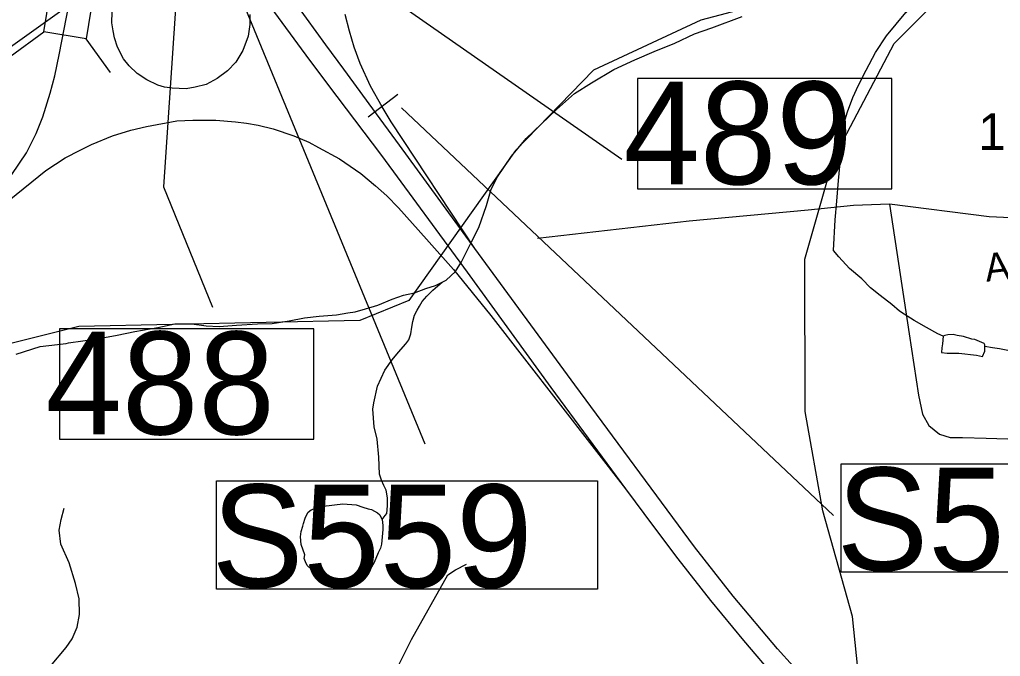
# Model space of a CAD drawing. Extents: x 2082433 to 2279600, y 546599 to 755198.
# Drawn here: x 2143032 to 2146372, y 594574 to 596743 of the extents above; entities that cross this region are included whole.
import ezdxf

# ---------------------------------------------------------------- set-up
doc = ezdxf.new("R2010")
doc.units = 0
for name, color, linetype in [('Exist Hydrographic Creek Single Shore', 7, 'Continuous'), ('Exist Hydrographic Misc Water Feature', 7, 'Continuous'), ('Exist Road Non-System Type 51', 7, 'Continuous'), ('Exist Road Primary Interstate Divided Center Attributed', 7, 'Continuous'), ('Exist Road Primary Interstate Ramp 1 Lane Attributed', 7, 'Continuous'), ('Exist Road Primary Interstate Structure Ovrhead Sign CELL', 7, 'Continuous'), ('Exist Road Primary Interstate Structure Ovrhead Sign Number Label', 7, 'Continuous'), ('Exist Road Primary Interstate Structure Standard Bridge CELL', 7, 'Continuous'), ('Exist Road Primary Interstate Structure Standard Bridge Number Label', 7, 'Continuous'), ('Exist Road Primary US Structure Ovrhead Sign CELL', 7, 'Continuous'), ('Exist Road Secondary Type 51 Attributed', 7, 'Continuous'), ('Exist Road Secondary Type 51 Label', 7, 'Continuous'), ('Exist Road Secondary Type 51 Number Label', 7, 'Continuous')]:
    doc.layers.add(name, color=color, linetype=linetype)

msp = doc.modelspace()

# ---------------------------------------------------------------- linework, layer by layer
at = {"layer": 'Exist Hydrographic Creek Single Shore'}
for points in [[(2146159.1, 597026.3), (2146118, 596968), (2145959.9, 596902.3), (2145352, 596740.7), (2144987, 596571), (2144721, 596297.5), (2144357, 595786.6), (2144190.9, 595717.9), (2143232.9, 595697.8), (2142891.9, 595612.9), (2142533.9, 595377.3), (2142217.9, 595236.1), (2141485.8, 595123), (2141205.4, 595118.8), (2141141.4, 595150.4), (2140890.1, 595252.5), (2140853.6, 595277.6), (2140083.9, 595718.9), (2139724.8, 595850.7)], [(2143885, 591817), (2144106.8, 591970), (2144264.9, 592137.4), (2144364, 592329), (2144602.9, 592855.6), (2144885, 593138.5), (2145224.9, 593435.1), (2145308.5, 593492.7), (2145591, 593675.3), (2145805.9, 593926.8), (2145897, 594095.6), (2145913, 594278.9), (2145868.9, 594709.6), (2145768, 595069.2), (2145707.9, 595408.3), (2145706.1, 595926.6), (2145803.9, 596269), (2146011, 596661.8), (2146301, 596954.4)]]:
    msp.add_lwpolyline(points, dxfattribs=at)
at = {"layer": 'Exist Hydrographic Misc Water Feature'}
for points in [[(2145804, 595956.9), (2145809.4, 596060.7), (2145814.9, 596124.8), (2145820.6, 596194.9), (2145826.4, 596254.9), (2145828.4, 596302.8), (2145832.1, 596355), (2145840.1, 596391.1), (2145852, 596429), (2145869.8, 596477), (2145889.1, 596519.1), (2145915.2, 596571.1), (2145946.9, 596631.2), (2145984.7, 596687.6), (2146050.5, 596767.6), (2146108.1, 596818.1), (2146160, 596864.2), (2146195.5, 596888.5), (2146243.5, 596916.5), (2146277.7, 596930.8), (2146319.3, 596942.8), (2146356, 596954.7), (2146363.4, 596957.2)], [(2144470.8, 595849.1), (2144484.9, 595855.1), (2144516.7, 595885.1), (2144536.6, 595917.4), (2144570.6, 595985.7), (2144596.3, 596035.3), (2144621.9, 596109.7), (2144637.5, 596165.8), (2144659.4, 596207.8), (2144706.8, 596278.2), (2144756.8, 596338.3), (2144860.4, 596436.6), (2144922.1, 596491), (2144979.9, 596527.2), (2145055.8, 596573.4), (2145127.4, 596605.5), (2145193.4, 596634), (2145263.1, 596662.4), (2145331, 596694.7), (2145389.2, 596714.7), (2145493, 596753.4)], [(2146177.4, 595664.8), (2146159.2, 595672.5), (2146121, 595694.4), (2146079.2, 595718.2), (2146045, 595740), (2146028.8, 595750.2), (2146002.7, 595772), (2145962.9, 595803.5), (2145930.1, 595829.6), (2145900.4, 595859.6), (2145858.4, 595895.2), (2145822.1, 595935.1), (2145804, 595956.9)], [(2143020.2, 595602.9), (2143102.1, 595629), (2143190.4, 595639.6), (2143198, 595641.7), (2143296, 595656.1), (2143363.9, 595668.1), (2143424.4, 595680.5), (2143501.9, 595694.7), (2143560.1, 595707), (2143618, 595707.2), (2143667.6, 595699.7), (2143711.9, 595697.8), (2143770.1, 595702), (2143841.9, 595706.6), (2143891.9, 595708.3), (2143949.3, 595716.7), (2144001.6, 595727), (2144051.7, 595733.3), (2144111.3, 595737.6), (2144149.3, 595743.6), (2144175.1, 595747.8), (2144209.5, 595758), (2144251.6, 595770.3), (2144301.2, 595790.4), (2144339.3, 595804.5), (2144377.3, 595812.6), (2144415.2, 595826.7), (2144448.8, 595837), (2144470.8, 595849.1)], [(2144266.3, 595040.5), (2144276.4, 595054.4), (2144282.5, 595060.4), (2144284.2, 595086.5), (2144284.6, 595098.6), (2144284.2, 595114.5), (2144280.1, 595140.7), (2144272.1, 595156.5), (2144264.1, 595174.3), (2144257.9, 595194.3), (2144255.7, 595252.2), (2144249.1, 595314.4), (2144239.1, 595356.1), (2144235.2, 595416.3), (2144238.7, 595438.1), (2144250.6, 595494.3), (2144276.2, 595548.4), (2144300.2, 595584.5), (2144321.9, 595610.5), (2144347.7, 595638.6), (2144357.8, 595652.5), (2144363.7, 595672.7), (2144367.8, 595694.8), (2144371.5, 595714.9), (2144377.3, 595736.7), (2144385.5, 595752.9), (2144393.3, 595766.7), (2144403.3, 595782.7), (2144419.1, 595801), (2144439.4, 595821), (2144470.8, 595849.1)], [(2146177.4, 595664.8), (2146175.2, 595638.8), (2146173.1, 595624.5), (2146171.5, 595608.6), (2146191.6, 595606.7), (2146207.2, 595606.8), (2146231.4, 595606.8), (2146291.4, 595599.4), (2146311.1, 595595.2), (2146319.3, 595613.4), (2146318.9, 595629.2)], [(2146318.9, 595629.2), (2146319.1, 595635.3), (2146317.3, 595639.2), (2146292.9, 595649.4), (2146285.1, 595653), (2146275.2, 595654.9), (2146247.1, 595663.2), (2146225.4, 595666.9), (2146211.1, 595670.7), (2146193.4, 595668.9), (2146183.2, 595666.8), (2146177.4, 595664.8)], [(2146397.4, 595615.8), (2146369.1, 595621.7), (2146345, 595625.3), (2146318.9, 595629.2)], [(2144266.3, 595040.5), (2144268.6, 595020.3), (2144268.4, 595006.6), (2144264.7, 594956.5), (2144260.6, 594942.5), (2144253.4, 594926.5), (2144239.1, 594894.2), (2144225.3, 594870.3), (2144209.3, 594854.1), (2144187.2, 594838.4), (2144177.3, 594830.2), (2144159.1, 594828.1), (2144139.6, 594820.1), (2144121.8, 594817.9), (2144101.5, 594821.7), (2144081.8, 594827.6), (2144061.3, 594839.6), (2144045.3, 594853.4), (2144025.4, 594869.4), (2144011.5, 594883.2), (2144005.5, 594895.5), (2144001, 594907.5), (2144003.1, 594919.4), (2143990.7, 594955.3), (2143988.7, 594981.1), (2143991, 594999.1), (2143996.9, 595017.2), (2143998.5, 595027.1), (2144004.5, 595045.3), (2144008.8, 595055.2), (2144014.5, 595065.2), (2144024.6, 595073.4), (2144042.6, 595079.7), (2144066.4, 595085.4), (2144132.4, 595094.1), (2144178.2, 595090), (2144200.3, 595082.2), (2144218.4, 595076.2), (2144230.5, 595074.4), (2144240.5, 595068.4), (2144250.6, 595062.4), (2144258.3, 595056.3), (2144262.6, 595048.4), (2144266.3, 595040.5)]]:
    msp.add_lwpolyline(points, dxfattribs=at)
at = {"layer": 'Exist Road Non-System Type 51'}
for points in [[(2145994.5, 596113.8), (2146061.8, 595672.1), (2146093.2, 595463.6), (2146106.6, 595398.6), (2146129.1, 595360.4), (2146164.9, 595331.3), (2146200.8, 595320.1), (2146243.4, 595320.1), (2146324.1, 595317.8), (2146434, 595313.4)], [(2143066.7, 593935.7), (2143077, 594116.4), (2143087.3, 594258.4), (2143093.8, 594415.8), (2143098.3, 594472.6), (2143111.2, 594499.7), (2143137, 594541), (2143189.9, 594604.3), (2143211.2, 594634), (2143228, 594674), (2143235.7, 594716.6), (2143234.4, 594769.5), (2143221.5, 594822.4), (2143200.9, 594892.1), (2143171.8, 594956.6), (2143166.7, 595004.4), (2143173.1, 595040.5), (2143183.5, 595079.3)], [(2144311.6, 594523), (2144366.4, 594631.4), (2144490.3, 594852.1), (2144516.2, 594868.9), (2144553.6, 594888.2)]]:
    msp.add_lwpolyline(points, dxfattribs=at)
at = {"layer": 'Exist Road Primary Interstate Divided Center Attributed'}
for points in [[(2144325.4, 596314.8), (2144235.3, 596438.7), (2144136, 596574.6), (2144074.7, 596656.5), (2143843.7, 596975.4), (2143713.8, 597154.9)], [(2143647.6, 597112.9), (2143717.5, 597017.2), (2143777.6, 596935.5), (2144018.9, 596604.4), (2144112.7, 596480.7), (2144264.4, 596280.3), (2144556.1, 595882.9)], [(2140982.9, 595188.1), (2141165.3, 595324.9), (2141472.8, 595548.2), (2141600.9, 595636.9), (2141827.6, 595803.1), (2142073.1, 595980.2), (2142390.7, 596211), (2142788.6, 596499), (2143198.9, 596791.8)], [(2147853.5, 592128.8), (2147670.1, 592387.4), (2147553.2, 592548.5), (2147503.6, 592612.6), (2147413.6, 592727.5), (2147200.8, 592982), (2147070.5, 593125.7), (2146994.4, 593207.2), (2146942.2, 593261.1), (2146864.5, 593341), (2146781.4, 593423.1), (2146672.9, 593528.6), (2146314.1, 593877.9), (2145880.3, 594304.8), (2145612.9, 594599.2), (2145461.9, 594779.4), (2145330.2, 594947.1), (2144923.1, 595499.3), (2144582.8, 595963.2), (2144417.1, 596189.1), (2144325.4, 596314.8)], [(2144556.1, 595882.9), (2144841.3, 595489.7), (2145095.3, 595144.5), (2145190.3, 595016.3), (2145273.9, 594906.1), (2145385.1, 594764.3), (2145497.9, 594627.6), (2145607.9, 594498.7), (2145708.4, 594388.4), (2145821.9, 594267.7), (2145963.1, 594124.3), (2146221.2, 593872.4), (2146622.1, 593482.1), (2146826.9, 593279.6), (2146938.2, 593164.9), (2147149.4, 592935.8), (2147306.8, 592750), (2147380.3, 592658.9), (2147405.3, 592626.9), (2147451.1, 592568), (2147527.4, 592468.5), (2147682.2, 592251.3), (2147780.3, 592112.2)]]:
    msp.add_lwpolyline(points, dxfattribs=at)
at = {"layer": 'Exist Road Primary Interstate Ramp 1 Lane Attributed'}
for points in [[(2142474.8, 595829.9), (2142553.1, 595858.1), (2142595, 595875.5), (2142649.3, 595900.7), (2142695.7, 595925.5), (2142735.4, 595949.8), (2142802.7, 595997.4), (2142867.5, 596051.7), (2142910.1, 596094.9), (2142944.5, 596131.8), (2142979.3, 596176.5), (2143054.9, 596288.9), (2143088.4, 596354.9), (2143111.1, 596411.7), (2143136.2, 596492.2), (2143151.7, 596551.7), (2143166.5, 596622.5), (2143198.9, 596791.8)], [(2143816.1, 596760.4), (2143816.1, 596725.8), (2143810.2, 596686.9), (2143791.5, 596637.7), (2143767.7, 596597.7), (2143739.6, 596567.9), (2143704, 596542.5), (2143666.7, 596522), (2143629.9, 596512.2), (2143599.1, 596507.4), (2143551.6, 596509), (2143525.6, 596513.3), (2143502.7, 596519.8), (2143465.4, 596537.6), (2143432.4, 596559.3), (2143404.3, 596585.2), (2143385.7, 596609.5), (2143364.6, 596649), (2143354.8, 596680.9), (2143350, 596704.2), (2143345.7, 596732.3), (2143346.7, 596769.2)], [(2144582.8, 595963.2), (2144297.1, 596394.7), (2144266.3, 596446.2), (2144227.4, 596516), (2144192.2, 596593.2), (2144171.2, 596649.1), (2144154.9, 596703.8), (2144140.9, 596760.7)], [(2142893.7, 596046.2), (2143120.8, 596228.4), (2143186.8, 596271.6), (2143237.6, 596298.1), (2143276.5, 596317), (2143347.8, 596347.3), (2143410.5, 596366.8), (2143463.6, 596379), (2143567.2, 596397.6), (2143621.8, 596400.8), (2143699.9, 596400.8), (2143767.5, 596394.9), (2143804.5, 596390.1), (2143844.5, 596383.1), (2143895.8, 596370.6), (2143965.5, 596346.8), (2144017.1, 596325.1), (2144049.6, 596307.3), (2144120.9, 596268.4), (2144193.6, 596218.6), (2144243.8, 596177), (2144282.2, 596142.1), (2144322.3, 596101.7), (2144417.4, 595995.5), (2144509.3, 595891.3), (2144636.9, 595734.9), (2145095.3, 595144.5)]]:
    msp.add_lwpolyline(points, dxfattribs=at)
at = {"layer": 'Exist Road Primary Interstate Structure Ovrhead Sign CELL'}
for points in [[(2145830.5, 595229.5), (2147128.4, 595229.5), (2147128.4, 594860.9), (2145830.5, 594860.9)], [(2143701.9, 595172), (2144999.8, 595172), (2144999.8, 594803.4), (2143701.9, 594803.4)]]:
    msp.add_lwpolyline(points, close=True, dxfattribs=at)
at = {"layer": 'Exist Road Primary Interstate Structure Ovrhead Sign Number Label'}
for p, q in [((2143764.9, 596867), (2144412, 595298.4)), ((2144332.3, 596442.2), (2145804.4, 595054.4))]:
    msp.add_line(p, q, dxfattribs=at)
at = {"layer": 'Exist Road Primary Interstate Structure Standard Bridge CELL'}
for p, q in [((2142999.4, 596617.6), (2143114.7, 596700.8)), ((2143341.6, 596562.2), (2143258.4, 596677.5))]:
    msp.add_line(p, q, dxfattribs=at)
msp.add_lwpolyline([(2143114.7, 596700.8), (2143164.6, 597008.3), (2143308.2, 596985), (2143258.4, 596677.5)], close=True, dxfattribs=at)
at = {"layer": 'Exist Road Primary Interstate Structure Standard Bridge Number Label'}
msp.add_line((2143861.7, 597119.3), (2145082.7, 596267.7), dxfattribs=at)
msp.add_lwpolyline([(2143576.8, 596983.7), (2143521.7, 596173.1), (2143689.2, 595764)], dxfattribs=at)
for points in [[(2146002.4, 596541.8), (2145135.9, 596541.8), (2145135.9, 596166.1), (2146002.4, 596166.1)], [(2144033.9, 595690), (2143167.4, 595690), (2143167.4, 595314.4), (2144033.9, 595314.4)]]:
    msp.add_lwpolyline(points, close=True, dxfattribs=at)
at = {"layer": 'Exist Road Primary US Structure Ovrhead Sign CELL'}
msp.add_line((2144219.4, 596411.3), (2144319.4, 596488.7), dxfattribs=at)
at = {"layer": 'Exist Road Secondary Type 51 Attributed'}
msp.add_lwpolyline([(2149278.3, 596565.3), (2149170.7, 596496.6), (2148988.8, 596360.4), (2148854.2, 596268.5), (2148722, 596203.5), (2148488.5, 596128.1), (2148246.7, 596095.8), (2148053.6, 596082.8), (2147851.5, 596125.8), (2147645, 596143.3), (2147556.1, 596165.3), (2147397, 596154.1), (2147110, 596125), (2146746.8, 596078.3), (2146555.7, 596060.4), (2146334.2, 596071.2), (2145994.5, 596113.8), (2145872.3, 596109.3), (2145718.2, 596094.3), (2145312.1, 596056.4), (2144796.1, 595997.2)], dxfattribs=at)

# ---------------------------------------------------------------- texts
at = {"layer": 'Exist Road Primary Interstate Structure Ovrhead Sign CELL'}
for s, p in [('S560', (2145814.5, 594867)), ('S559', (2143685.9, 594809.4))]:
    msp.add_text(s, height=350, dxfattribs=at).set_placement(p)
at = {"layer": 'Exist Road Primary Interstate Structure Standard Bridge Number Label'}
for s, p in [('489', (2145088.5, 596181.7)), ('488', (2143120, 595330))]:
    msp.add_text(s, height=350, dxfattribs=at).set_placement(p)
at = {"layer": 'Exist Road Secondary Type 51 Label'}
msp.add_text('Allens', height=95, rotation=6.8865, dxfattribs=at).set_placement((2146324.8, 595849.8))
at = {"layer": 'Exist Road Secondary Type 51 Number Label'}
msp.add_text('1158', height=125, dxfattribs=at).set_placement((2146297.5, 596298.9))

doc.saveas('drawing.dxf')
